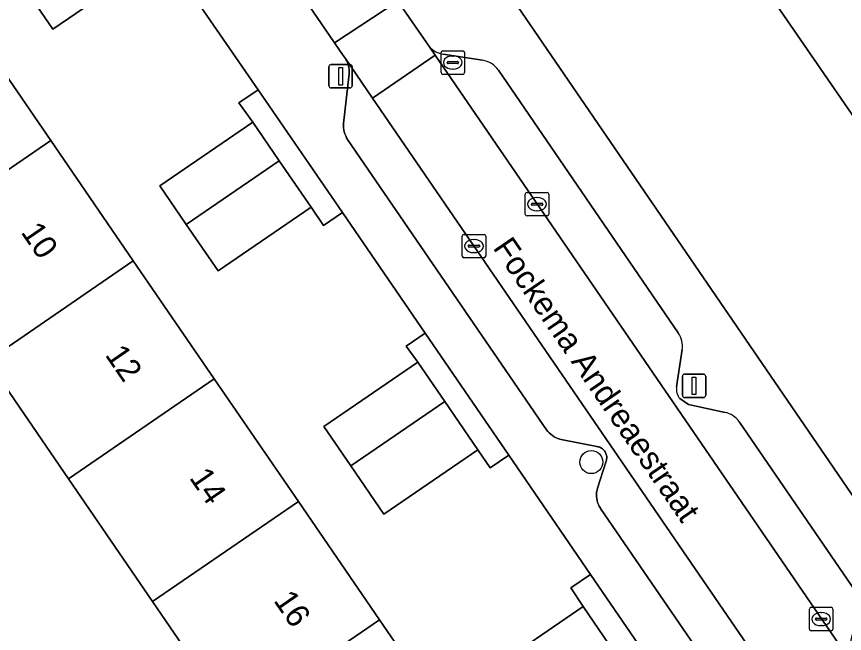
# Model space of a CAD drawing. Extents: x 157445 to 158888, y 383061 to 384688.
# Drawn here: x 158340.75 to 158375.99, y 383578.12 to 383604.39 of the extents above; entities that cross this region are included whole.
import ezdxf

# ---------------------------------------------------------------- set-up
doc = ezdxf.new("R2010")
doc.units = 0
for name, color, linetype in [('IMGEO_Boom', 7, 'Continuous'), ('IMGEO_Erf', 7, 'Continuous'), ('IMGEO_Kolk', 7, 'Continuous'), ('IMGEO_Lichtmast', 7, 'Continuous'), ('IMGEO_Openbare_ruimte_label', 7, 'Continuous'), ('IMGEO_Pand', 7, 'Continuous'), ('IMGEO_Pand_nummerreeks', 7, 'Continuous'), ('IMGEO_Parkeervlak_open', 7, 'Continuous'), ('IMGEO_Rijbaan_lokaal_open', 7, 'Continuous'), ('IMGEO_Rioolput', 7, 'Continuous'), ('IMGEO_Voetpad_open', 7, 'Continuous')]:
    doc.layers.add(name, color=color, linetype=linetype)

msp = doc.modelspace()

# ---------------------------------------------------------------- linework, layer by layer
at = {"layer": 'IMGEO_Boom'}
msp.add_circle((158365.218, 383585.42), 0.489, dxfattribs=at)
at = {"layer": 'IMGEO_Erf'}
for points in [[(158363.203, 383645.454), (158345.335, 383633.242), (158344.479, 383630.555), (158379.861, 383578.861), (158387.454, 383584.001), (158383.442, 383589.841), (158379.953, 383594.921), (158376.43, 383600.049), (158372.978, 383605.075), (158369.548, 383610.069), (158366.048, 383615.164), (158362.416, 383620.452), (158358.827, 383625.676), (158355.362, 383630.721), (158351.548, 383636.273)], [(158346.255, 383606.563), (158342.301, 383603.851), (158340.926, 383605.856)], [(158360.857, 383576.517), (158364.874, 383579.272), (158364.346, 383580.059), (158365.186, 383580.634), (158361.7, 383585.718), (158360.909, 383585.175), (158360.389, 383585.949), (158356.39, 383583.206), (158354.979, 383585.264), (158353.834, 383586.933), (158357.833, 383589.676), (158357.341, 383590.352), (158358.151, 383590.907), (158354.625, 383596.049), (158353.819, 383595.496), (158353.291, 383596.277), (158349.332, 383593.562), (158347.976, 383595.54), (158346.853, 383597.178), (158350.812, 383599.893), (158350.218, 383600.718), (158351.031, 383601.275), (158347.495, 383606.432)], [(158338.654, 383604.298), (158342.204, 383599.121), (158345.721, 383593.993), (158349.169, 383588.965), (158352.753, 383583.738), (158356.205, 383578.705), (158359.811, 383573.447)], [(158349.99, 383574.443), (158346.539, 383579.477), (158342.956, 383584.703), (158339.508, 383589.732)]]:
    msp.add_lwpolyline(points, dxfattribs=at)
at = {"layer": 'IMGEO_Kolk'}
for p, q in [((158362.407, 383595.976), (158362.407, 383596.828)), ((158362.482, 383596.902), (158363.334, 383596.902)), ((158362.895, 383596.682), (158362.92, 383596.682)), ((158363.408, 383596.828), (158363.408, 383595.976)), ((158362.666, 383596.396), (158362.666, 383596.408)), ((158363.104, 383596.359), (158362.706, 383596.359)), ((158362.709, 383596.445), (158363.107, 383596.445)), ((158363.15, 383596.408), (158363.15, 383596.396)), ((158363.334, 383595.902), (158362.482, 383595.902)), ((158362.918, 383596.122), (158362.893, 383596.122)), ((158359.723, 383594.193), (158359.723, 383595.045)), ((158359.798, 383595.119), (158360.65, 383595.119)), ((158360.211, 383594.899), (158360.236, 383594.899)), ((158360.724, 383595.045), (158360.724, 383594.193)), ((158359.982, 383594.613), (158359.982, 383594.625)), ((158360.42, 383594.576), (158360.022, 383594.576)), ((158360.025, 383594.662), (158360.423, 383594.662)), ((158360.466, 383594.625), (158360.466, 383594.613)), ((158360.234, 383594.339), (158360.209, 383594.339)), ((158360.65, 383594.119), (158359.798, 383594.119)), ((158374.504, 383578.31), (158374.504, 383579.162)), ((158374.579, 383579.236), (158375.431, 383579.236)), ((158374.992, 383579.016), (158375.017, 383579.016)), ((158375.505, 383579.162), (158375.505, 383578.31)), ((158374.763, 383578.73), (158374.763, 383578.742)), ((158375.201, 383578.693), (158374.803, 383578.693)), ((158374.806, 383578.779), (158375.204, 383578.779)), ((158375.247, 383578.742), (158375.247, 383578.73)), ((158375.015, 383578.456), (158374.99, 383578.456)), ((158375.431, 383578.236), (158374.579, 383578.236))]:
    msp.add_line(p, q, dxfattribs=at)
for points in [[(158362.407, 383595.976), (158362.407, 383596.828)], [(158362.482, 383596.902), (158363.334, 383596.902)], [(158363.408, 383596.828), (158363.408, 383595.976)], [(158363.334, 383595.902), (158362.482, 383595.902)], [(158359.723, 383594.193), (158359.723, 383595.045)], [(158359.798, 383595.119), (158360.65, 383595.119)], [(158360.724, 383595.045), (158360.724, 383594.193)], [(158360.65, 383594.119), (158359.798, 383594.119)], [(158374.504, 383578.31), (158374.504, 383579.162)], [(158374.579, 383579.236), (158375.431, 383579.236)], [(158375.505, 383579.162), (158375.505, 383578.31)], [(158375.431, 383578.236), (158374.579, 383578.236)]]:
    msp.add_lwpolyline(points, dxfattribs=at)
for centre, radius, start, end in [((158362.484, 383596.826), 0.0765, 91.552, 178.448), ((158362.484, 383596.826), 0.0765, 91.552, 178.448), ((158363.332, 383596.826), 0.0765, 1.552, 88.448), ((158363.332, 383596.826), 0.0765, 1.552, 88.448), ((158362.706, 383596.405), 0.0403, 85.8775, 175.7526), ((158362.703, 383596.395), 0.0366, 178.938, 274.7102), ((158363.107, 383596.402), 0.043, 264.8664, 352.4533), ((158363.111, 383596.407), 0.0386, 1.7309, 96.639), ((158362.484, 383595.978), 0.0765, 181.552, 268.448), ((158362.484, 383595.978), 0.0765, 181.552, 268.448), ((158363.332, 383595.978), 0.0765, 271.552, 358.448), ((158363.332, 383595.978), 0.0765, 271.552, 358.448), ((158359.8, 383595.043), 0.0765, 91.552, 178.448), ((158359.8, 383595.043), 0.0765, 91.552, 178.448), ((158360.648, 383595.043), 0.0765, 1.552, 88.448), ((158360.648, 383595.043), 0.0765, 1.552, 88.448), ((158360.022, 383594.622), 0.0403, 85.8775, 175.7526), ((158360.019, 383594.612), 0.0366, 178.938, 274.7102), ((158360.423, 383594.619), 0.043, 264.8664, 352.4533), ((158360.427, 383594.624), 0.0386, 1.7309, 96.639), ((158359.8, 383594.195), 0.0765, 181.552, 268.448), ((158359.8, 383594.195), 0.0765, 181.552, 268.448), ((158360.648, 383594.195), 0.0765, 271.552, 358.448), ((158360.648, 383594.195), 0.0765, 271.552, 358.448), ((158374.581, 383579.16), 0.0765, 91.552, 178.448), ((158374.581, 383579.16), 0.0765, 91.552, 178.448), ((158375.429, 383579.16), 0.0765, 1.552, 88.448), ((158375.429, 383579.16), 0.0765, 1.552, 88.448), ((158374.803, 383578.739), 0.0403, 85.8775, 175.7526), ((158374.8, 383578.729), 0.0366, 178.938, 274.7102), ((158375.204, 383578.736), 0.043, 264.8664, 352.4533), ((158375.208, 383578.741), 0.0386, 1.7309, 96.639), ((158374.581, 383578.312), 0.0765, 181.552, 268.448), ((158374.581, 383578.312), 0.0765, 181.552, 268.448), ((158375.429, 383578.312), 0.0765, 271.552, 358.448), ((158375.429, 383578.312), 0.0765, 271.552, 358.448)]:
    msp.add_arc(centre, radius, start, end, dxfattribs=at)
for centre, major_axis, ratio, start_param, end_param in [((158362.894, 383596.402), (-0.387, 0.002), 0.722429, 4.712389, 7.853982), ((158362.919, 383596.402), (-0.39, 0.002), 0.717154, 1.570796, 4.712389), ((158360.21, 383594.619), (-0.387, 0.002), 0.722429, 4.712389, 7.853982), ((158360.235, 383594.619), (-0.39, 0.002), 0.717154, 1.570796, 4.712389), ((158374.991, 383578.736), (-0.387, 0.002), 0.722429, 4.712389, 7.853982), ((158375.016, 383578.736), (-0.39, 0.002), 0.717154, 1.570796, 4.712389)]:
    msp.add_ellipse(centre, major_axis=major_axis, ratio=ratio, start_param=start_param, end_param=end_param, dxfattribs=at)
at = {"layer": 'IMGEO_Lichtmast'}
for p, q in [((158354.05, 383601.452), (158354.05, 383602.252)), ((158354.05, 383602.252), (158354.05, 383601.452)), ((158354.15, 383602.352), (158354.94, 383602.352)), ((158354.94, 383602.352), (158354.15, 383602.352)), ((158355.04, 383602.252), (158355.04, 383601.452)), ((158355.04, 383601.452), (158355.04, 383602.252)), ((158354.94, 383601.352), (158354.15, 383601.352)), ((158354.15, 383601.352), (158354.94, 383601.352)), ((158369.097, 383588.267), (158369.097, 383589.067)), ((158369.097, 383589.067), (158369.097, 383588.267)), ((158369.197, 383589.167), (158369.987, 383589.167)), ((158369.987, 383589.167), (158369.197, 383589.167)), ((158370.087, 383589.067), (158370.087, 383588.267)), ((158370.087, 383588.267), (158370.087, 383589.067)), ((158369.987, 383588.167), (158369.197, 383588.167)), ((158369.197, 383588.167), (158369.987, 383588.167))]:
    msp.add_line(p, q, dxfattribs=at)
for points in [[(158354.47, 383602.227), (158354.62, 383602.227), (158354.62, 383601.477), (158354.47, 383601.477), (158354.47, 383602.227)], [(158369.517, 383589.042), (158369.667, 383589.042), (158369.667, 383588.292), (158369.517, 383588.292), (158369.517, 383589.042)]]:
    msp.add_lwpolyline(points, dxfattribs=at)
for centre, start, end in [((158354.15, 383602.252), 90, 180), ((158354.15, 383602.252), 90, 180), ((158354.94, 383602.252), 0, 90), ((158354.94, 383602.252), 360, 90), ((158354.15, 383601.452), 180, 270), ((158354.15, 383601.452), 180, 270), ((158354.94, 383601.452), 270, 0), ((158354.94, 383601.452), 270, 0), ((158369.197, 383589.067), 90, 180), ((158369.197, 383589.067), 90, 180), ((158369.987, 383589.067), 0, 90), ((158369.987, 383589.067), 360, 90), ((158369.197, 383588.267), 180, 270), ((158369.197, 383588.267), 180, 270), ((158369.987, 383588.267), 270, 0), ((158369.987, 383588.267), 270, 0)]:
    msp.add_arc(centre, 0.1, start, end, dxfattribs=at)
at = {"layer": 'IMGEO_Pand'}
for points in [[(158376.43, 383600.049), (158382.655, 383604.325), (158384.332, 383605.477), (158380.879, 383610.503), (158379.203, 383609.351), (158372.978, 383605.075)], [(158340.926, 383605.856), (158342.301, 383603.851), (158346.255, 383606.563), (158344.88, 383608.568)], [(158338.654, 383604.298), (158332.618, 383600.159), (158333.982, 383598.169), (158334.663, 383597.176), (158334.487, 383597.056), (158335.991, 383594.862), (158342.204, 383599.121)], [(158351.935, 383598.255), (158350.812, 383599.893), (158346.853, 383597.178), (158347.976, 383595.54)], [(158345.721, 383593.993), (158342.204, 383599.121), (158335.991, 383594.862), (158339.508, 383589.732)], [(158351.935, 383598.255), (158347.976, 383595.54), (158349.332, 383593.562), (158353.291, 383596.277)], [(158345.721, 383593.993), (158339.508, 383589.732), (158342.956, 383584.703), (158349.169, 383588.965)], [(158354.979, 383585.264), (158358.978, 383588.007), (158357.833, 383589.676), (158353.834, 383586.933)], [(158349.169, 383588.965), (158342.956, 383584.703), (158346.539, 383579.477), (158352.753, 383583.738)], [(158354.979, 383585.264), (158356.39, 383583.206), (158360.389, 383585.949), (158358.978, 383588.007)], [(158356.205, 383578.705), (158352.753, 383583.738), (158346.539, 383579.477), (158349.99, 383574.443)], [(158361.954, 383574.917), (158365.971, 383577.672), (158364.874, 383579.272), (158360.857, 383576.517)], [(158356.205, 383578.705), (158349.99, 383574.443), (158353.596, 383569.184), (158359.811, 383573.447)]]:
    msp.add_lwpolyline(points, close=True, dxfattribs=at)
at = {"layer": 'IMGEO_Parkeervlak_open'}
for points in [[(158358.33, 383603.102), (158358.573, 383602.748), (158376.265, 383576.928), (158376.215, 383577.545), (158376.594, 383579.144)], [(158373.572, 383575.14), (158355.908, 383600.921), (158354.753, 383602.606), (158354.773, 383602.572), (158354.816, 383602.491), (158354.85, 383602.407), (158354.878, 383602.32), (158354.897, 383602.23), (158354.908, 383602.14), (158354.911, 383602.048), (158354.906, 383601.957), (158354.675, 383599.835), (158354.67, 383599.745), (158354.672, 383599.656), (158354.683, 383599.567), (158354.701, 383599.479), (158354.727, 383599.393), (158354.761, 383599.31), (158354.802, 383599.23), (158354.845, 383599.162), (158363.314, 383586.801), (158363.368, 383586.73), (158363.427, 383586.664), (158363.492, 383586.603), (158363.563, 383586.548), (158363.638, 383586.5), (158363.717, 383586.459), (158363.799, 383586.425), (158363.885, 383586.399), (158363.941, 383586.386), (158365.452, 383586.082), (158365.5, 383586.075), (158365.54, 383586.064), (158365.58, 383586.05), (158365.618, 383586.033), (158365.655, 383586.012), (158365.69, 383585.988), (158365.722, 383585.96), (158365.752, 383585.931), (158365.779, 383585.898), (158365.803, 383585.863), (158365.823, 383585.827), (158365.841, 383585.788), (158365.855, 383585.749), (158365.865, 383585.708), (158365.872, 383585.666), (158365.875, 383585.624), (158365.874, 383585.582), (158365.869, 383585.54), (158365.861, 383585.499), (158365.849, 383585.458), (158365.833, 383585.419), (158365.484, 383584.313), (158365.461, 383584.227), (158365.445, 383584.14), (158365.438, 383584.051), (158365.438, 383583.962), (158365.447, 383583.874), (158365.463, 383583.786), (158365.487, 383583.701), (158365.518, 383583.618), (158365.557, 383583.538), (158365.603, 383583.462), (158365.613, 383583.447), (158370.636, 383576.115)], [(158360.59, 383602.535), (158358.913, 383602.793)], [(158368.922, 383590.926), (158361.263, 383602.112)], [(158368.846, 383588.622), (158369.086, 383590.212)], [(158370.911, 383587.539), (158369.36, 383587.876), (158368.992, 383588.123)], [(158376.446, 383579.939), (158371.524, 383587.127)]]:
    msp.add_lwpolyline(points, dxfattribs=at)
for centre, radius, start, end in [((158359.062, 383603.779), 0.997, 222.7588, 261.3925), ((158360.436, 383601.543), 1.004, 34.537, 81.1619), ((158368.102, 383590.362), 0.995, 351.3416, 34.5304), ((158369.437, 383588.524), 0.599, 170.592, 222.0254), ((158370.702, 383586.565), 0.996, 34.3287, 77.8609)]:
    msp.add_arc(centre, radius, start, end, dxfattribs=at)
at = {"layer": 'IMGEO_Rijbaan_lokaal_open'}
for points in [[(158341.005, 383628.389), (158340.913, 383628.521), (158339.573, 383627.619), (158338.233, 383626.716), (158344.103, 383618.149), (158345.192, 383616.56), (158347.354, 383613.404), (158349.937, 383609.634), (158354.291, 383603.28), (158356.986, 383605.048)], [(158354.291, 383603.28), (158354.661, 383602.739), (158354.753, 383602.606), (158355.908, 383600.921), (158358.573, 383602.748), (158358.33, 383603.102), (158356.986, 383605.048)], [(158379.93, 383571.54), (158378.609, 383573.469), (158376.494, 383576.557), (158376.35, 383576.768), (158376.265, 383576.928), (158358.573, 383602.748), (158355.908, 383600.921), (158373.572, 383575.14), (158377.037, 383570.083), (158377.282, 383569.724)]]:
    msp.add_lwpolyline(points, close=True, dxfattribs=at)
at = {"layer": 'IMGEO_Rioolput'}
for p, q in [((158358.821, 383602.007), (158358.821, 383602.859)), ((158358.896, 383602.933), (158359.748, 383602.933)), ((158359.309, 383602.713), (158359.334, 383602.713)), ((158359.822, 383602.859), (158359.822, 383602.007)), ((158359.08, 383602.427), (158359.08, 383602.439)), ((158359.518, 383602.39), (158359.12, 383602.39)), ((158359.123, 383602.476), (158359.521, 383602.476)), ((158359.564, 383602.439), (158359.564, 383602.427)), ((158359.748, 383601.933), (158358.896, 383601.933)), ((158359.332, 383602.153), (158359.307, 383602.153))]:
    msp.add_line(p, q, dxfattribs=at)
for points in [[(158358.821, 383602.007), (158358.821, 383602.859)], [(158358.896, 383602.933), (158359.748, 383602.933)], [(158359.822, 383602.859), (158359.822, 383602.007)], [(158359.748, 383601.933), (158358.896, 383601.933)]]:
    msp.add_lwpolyline(points, dxfattribs=at)
for centre, radius, start, end in [((158358.898, 383602.857), 0.0765, 91.552, 178.448), ((158358.898, 383602.857), 0.0765, 91.552, 178.448), ((158359.746, 383602.857), 0.0765, 1.552, 88.448), ((158359.746, 383602.857), 0.0765, 1.552, 88.448), ((158359.12, 383602.436), 0.0403, 85.8775, 175.7526), ((158359.117, 383602.426), 0.0366, 178.938, 274.7102), ((158359.521, 383602.433), 0.043, 264.8664, 352.4533), ((158359.525, 383602.438), 0.0386, 1.7309, 96.639), ((158358.898, 383602.009), 0.0765, 181.552, 268.448), ((158358.898, 383602.009), 0.0765, 181.552, 268.448), ((158359.746, 383602.009), 0.0765, 271.552, 358.448), ((158359.746, 383602.009), 0.0765, 271.552, 358.448)]:
    msp.add_arc(centre, radius, start, end, dxfattribs=at)
for centre, major_axis, ratio, start_param, end_param in [((158359.308, 383602.433), (-0.387, 0.002), 0.722429, 4.712389, 7.853982), ((158359.333, 383602.433), (-0.39, 0.002), 0.717154, 1.570796, 4.712389)]:
    msp.add_ellipse(centre, major_axis=major_axis, ratio=ratio, start_param=start_param, end_param=end_param, dxfattribs=at)
at = {"layer": 'IMGEO_Voetpad_open'}
for points in [[(158381.294, 383576.743), (158379.861, 383578.861), (158344.479, 383630.555), (158345.335, 383633.242), (158341.513, 383630.675), (158340.913, 383628.521), (158341.005, 383628.389)], [(158340.588, 383616.476), (158343.887, 383611.666), (158347.495, 383606.432), (158351.031, 383601.275), (158354.625, 383596.049), (158358.151, 383590.907), (158361.7, 383585.718), (158365.186, 383580.634), (158368.778, 383575.402)], [(158370.636, 383576.115), (158365.613, 383583.447), (158365.603, 383583.462), (158365.557, 383583.538), (158365.518, 383583.618), (158365.487, 383583.701), (158365.463, 383583.786), (158365.447, 383583.874), (158365.438, 383583.962), (158365.438, 383584.051), (158365.445, 383584.14), (158365.461, 383584.227), (158365.484, 383584.313), (158365.833, 383585.419), (158365.849, 383585.458), (158365.861, 383585.499), (158365.869, 383585.54), (158365.874, 383585.582), (158365.875, 383585.624), (158365.872, 383585.666), (158365.865, 383585.708), (158365.855, 383585.749), (158365.841, 383585.788), (158365.823, 383585.827), (158365.803, 383585.863), (158365.779, 383585.898), (158365.752, 383585.931), (158365.722, 383585.96), (158365.69, 383585.988), (158365.655, 383586.012), (158365.618, 383586.033), (158365.58, 383586.05), (158365.54, 383586.064), (158365.5, 383586.075), (158365.452, 383586.082), (158363.941, 383586.386), (158363.885, 383586.399), (158363.799, 383586.425), (158363.717, 383586.459), (158363.638, 383586.5), (158363.563, 383586.548), (158363.492, 383586.603), (158363.427, 383586.664), (158363.368, 383586.73), (158363.314, 383586.801), (158354.845, 383599.162), (158354.802, 383599.23), (158354.761, 383599.31), (158354.727, 383599.393), (158354.701, 383599.479), (158354.683, 383599.567), (158354.672, 383599.656), (158354.67, 383599.745), (158354.675, 383599.835), (158354.906, 383601.957), (158354.911, 383602.048), (158354.908, 383602.14), (158354.897, 383602.23), (158354.878, 383602.32), (158354.85, 383602.407), (158354.816, 383602.491), (158354.773, 383602.572), (158354.753, 383602.606), (158354.661, 383602.739), (158354.291, 383603.28), (158349.937, 383609.634)], [(158356.986, 383605.048), (158358.33, 383603.102)], [(158358.913, 383602.793), (158360.59, 383602.535)], [(158361.263, 383602.112), (158368.922, 383590.926)], [(158369.086, 383590.212), (158368.846, 383588.622)], [(158368.992, 383588.123), (158369.36, 383587.876), (158370.911, 383587.539)], [(158371.524, 383587.127), (158376.446, 383579.939)]]:
    msp.add_lwpolyline(points, dxfattribs=at)
for points in [[(158351.031, 383601.275), (158350.218, 383600.718), (158350.812, 383599.893), (158351.935, 383598.255), (158353.291, 383596.277), (158353.819, 383595.496), (158354.625, 383596.049)], [(158358.151, 383590.907), (158357.341, 383590.352), (158357.833, 383589.676), (158358.978, 383588.007), (158360.389, 383585.949), (158360.909, 383585.175), (158361.7, 383585.718)], [(158365.186, 383580.634), (158364.346, 383580.059), (158364.874, 383579.272), (158365.971, 383577.672), (158367.397, 383575.594), (158367.942, 383574.829), (158368.778, 383575.402)]]:
    msp.add_lwpolyline(points, close=True, dxfattribs=at)
for centre, radius, start, end in [((158359.062, 383603.779), 0.997, 222.7588, 261.3925), ((158360.436, 383601.543), 1.004, 34.537, 81.1619), ((158368.102, 383590.362), 0.995, 351.3416, 34.5304), ((158369.437, 383588.524), 0.599, 170.592, 222.0254), ((158370.702, 383586.565), 0.996, 34.3287, 77.8609)]:
    msp.add_arc(centre, radius, start, end, dxfattribs=at)

# ---------------------------------------------------------------- texts
at = {"layer": 'IMGEO_Openbare_ruimte_label'}
msp.add_text('Fockema Andreaestraat', height=1, rotation=304.4849, dxfattribs=at).set_placement((158361.002, 383594.545))
at = {"layer": 'IMGEO_Pand_nummerreeks'}
for s, p in [('10', (158340.909, 383595.21)), ('12', (158344.492, 383589.985)), ('14', (158348.079, 383584.753)), ('16', (158351.666, 383579.524))]:
    msp.add_text(s, height=1, rotation=304.4411, dxfattribs=at).set_placement(p)

doc.saveas('drawing.dxf')
